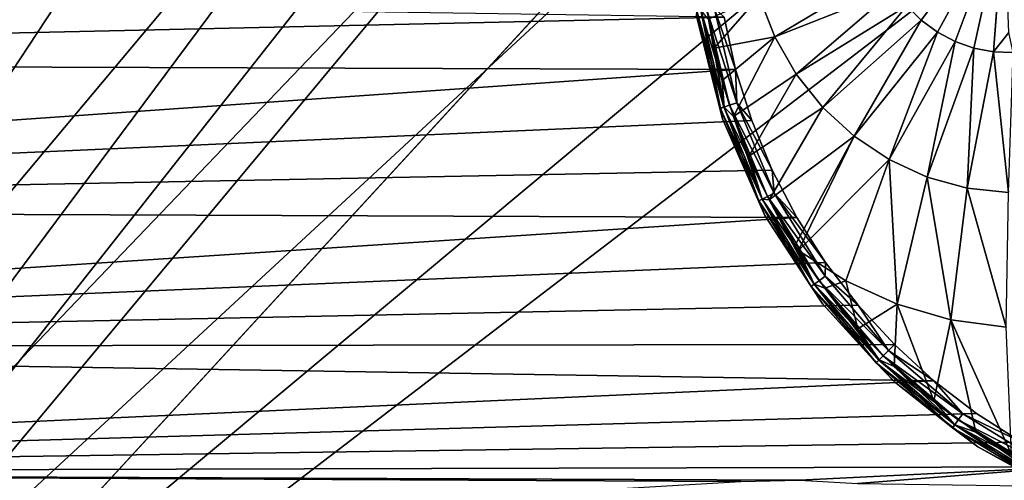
# Model space of a CAD drawing. Header units: metres. Extents: x -206 to 75, y -104 to 104.
# Tile 617 of 656: x -45.7 to -38.4, y -53.23 to -49.82. Entities that reach past the tile are written whole.
import ezdxf

# ---------------------------------------------------------------- set-up
doc = ezdxf.new("R2010")
doc.units = ezdxf.units.M
doc.layers.add('solid_01_1-CONSUMER_THERM_B_125288', color=7, linetype='CONTINUOUS')

msp = doc.modelspace()

# ---------------------------------------------------------------- linework, layer by layer
at = {"layer": 'solid_01_1-CONSUMER_THERM_B_125288'}
for points in [[(-37.64893, 67.310463), (-65.493088, -75.014526), (-65.514557, 74.985474)], [(-37.64893, 67.310463), (-37.75058, 66.766258), (-65.493088, -75.014526)], [(-37.75058, 66.766258), (-37.7505, 66.212639), (-65.493088, -75.014526)], [(-37.7505, 66.212639), (-37.731541, -66.233742), (-65.493088, -75.014526)], [(-45.167217, -42.474319, 75.400002), (-45.782993, -41.34568, 75.400002), (-54.590946, -63.612965, 75.400002)], [(-44.3965, -43.504169, 75.400002), (-45.167217, -42.474319, 75.400002), (-54.590946, -63.612965, 75.400002)], [(-43.957714, -43.975399, 75.400002), (-44.3965, -43.504169, 75.400002), (-54.590946, -63.612965, 75.400002)], [(-43.486359, -44.414047, 75.400002), (-43.957714, -43.975399, 75.400002), (-54.590946, -63.612965, 75.400002)], [(-44.34684, -44.364635, 63.5205), (-59.299736, -59.321815, 69.400002), (-59.823666, -58.785084, 69.400002)], [(-44.34684, -44.364635, 63.5205), (-59.823666, -58.785084, 69.400002), (-50.798733, -49.757565, 65.853195)], [(-44.34684, -44.364635, 63.5205), (-49.788574, -50.868744, 65.8731), (-59.299736, -59.321815, 69.400002)], [(-44.34684, -44.364635, 63.5205), (-43.795582, -44.874031, 63.5205), (-49.788574, -50.868744, 65.8731)], [(-42.456291, -45.184471, 75.400002), (-43.486359, -44.414047, 75.400002), (-54.590946, -63.612965, 75.400002)], [(-43.795582, -44.874031, 63.5205), (-44.823223, -45.90197, 69.900002), (-49.788574, -50.868744, 65.8731)], [(-41.327473, -45.799923, 75.400002), (-42.456291, -45.184471, 75.400002), (-54.590946, -63.612965, 75.400002)], [(-40.732281, -46.045895, 75.400002), (-41.327473, -45.799923, 75.400002), (-54.590946, -63.612965, 75.400002)], [(-58.204758, -60.608757, 72.400002), (-58.982376, -60.065178, 72.400002), (-44.823223, -45.90197, 72.400002)], [(-44.823223, -45.90197, 69.900002), (-44.823223, -45.90197, 72.400002), (-58.982376, -60.065178, 72.400002)], [(-49.788574, -50.868744, 65.8731), (-44.823223, -45.90197, 69.900002), (-58.982376, -60.065178, 72.400002)], [(-57.361378, -61.04195, 72.400002), (-58.204758, -60.608757, 72.400002), (-44.823223, -45.90197, 72.400002)], [(-56.466442, -61.357395, 72.400002), (-57.361378, -61.04195, 72.400002), (-44.823223, -45.90197, 72.400002)], [(-55.537834, -61.548794, 72.400002), (-56.466442, -61.357395, 72.400002), (-44.823223, -45.90197, 72.400002)], [(-54.591232, -61.612965, 72.400002), (-55.537834, -61.548794, 72.400002), (-44.823223, -45.90197, 72.400002)], [(-43.782738, -46.704906, 72.400002), (-54.591232, -61.612965, 72.400002), (-44.823223, -45.90197, 72.400002)], [(-40.120678, -46.248768, 75.400002), (-40.732281, -46.045895, 75.400002), (-54.590946, -63.612965, 75.400002)], [(-38.864662, -46.52047, 75.400002), (-40.120678, -46.248768, 75.400002), (-54.590946, -63.612965, 75.400002)], [(-38.864662, -46.52047, 75.400002), (-54.590946, -63.612965, 75.400002), (54.609055, -63.597332, 75.400002)], [(-37.59338, -46.610531, 75.400002), (-38.864662, -46.52047, 75.400002), (54.609055, -63.597332, 75.400002)], [(-43.782738, -46.704906, 72.400002), (-42.654465, -47.377739, 72.400002), (-54.591232, -61.612965, 72.400002)], [(-42.654465, -47.377739, 72.400002), (-41.453606, -47.911438, 72.400002), (-54.591232, -61.612965, 72.400002)], [(-41.453606, -47.911438, 72.400002), (-40.197666, -48.298107, 72.400002), (-54.591232, -61.612965, 72.400002)], [(-40.197666, -48.298107, 72.400002), (-38.905029, -48.5322, 72.400002), (-54.591232, -61.612965, 72.400002)], [(-38.905029, -48.5322, 72.400002), (-37.593094, -48.610531, 72.400002), (-54.591232, -61.612965, 72.400002)], [(-37.593094, -48.610531, 72.400002), (-37.591232, -61.610531, 72.400002), (-54.591232, -61.612965, 72.400002)], [(-39.121948, -49.716248, 18.093229), (-39.01532, -49.822926, 18.126783), (-38.398617, -49.010647, 18.393747)], [(-39.01532, -49.822926, 18.126783), (-38.894939, -49.912079, 18.164671), (-38.398617, -49.010647, 18.393747)], [(-38.894939, -49.912079, 18.164671), (-38.763397, -49.981785, 18.20607), (-38.398617, -49.010647, 18.393747)], [(-38.763397, -49.981785, 18.20607), (-38.623531, -50.030533, 18.250088), (-38.398617, -49.010647, 18.393747)], [(-38.623531, -50.030533, 18.250088), (-38.478367, -50.057278, 18.295778), (-38.398617, -49.010647, 18.393747)], [(-38.478367, -50.057278, 18.295778), (-38.398586, -49.022797, 18.393747), (-38.398617, -49.010647, 18.393747)], [(-38.478367, -50.057278, 18.295778), (-38.364861, -49.912941, 18.350792), (-38.398586, -49.022797, 18.393747)], [(-40.215813, -49.646729, 17.530001), (-40.099861, -49.94566, 17.566483), (-39.28508, -49.459846, 18.041895)], [(-40.099861, -49.94566, 17.566483), (-39.212521, -49.594345, 18.064728), (-39.28508, -49.459846, 18.041895)], [(-40.477577, -49.800987, 13.5), (-55.734146, -49.573162, 13.5), (-55.604679, -50.136837, 13.5)], [(-40.215813, -49.646729, 17.530001), (-40.593475, -49.815559, 17.260666), (-40.550434, -50.031212, 17.260666)], [(-40.215813, -49.646729, 17.530001), (-40.550434, -50.031212, 17.260666), (-40.099861, -49.94566, 17.566483)], [(-40.099861, -49.94566, 17.566483), (-39.941433, -50.22234, 17.616335), (-39.212521, -49.594345, 18.064728)], [(-39.941433, -50.22234, 17.616335), (-39.121948, -49.716248, 18.093229), (-39.212521, -49.594345, 18.064728)], [(-39.941433, -50.22234, 17.616335), (-39.744297, -50.470181, 17.678371), (-39.121948, -49.716248, 18.093229)], [(-39.744297, -50.470181, 17.678371), (-39.01532, -49.822926, 18.126783), (-39.121948, -49.716248, 18.093229)], [(-40.391609, -50.188522, 13.5), (-40.477577, -49.800987, 13.5), (-55.604679, -50.136837, 13.5)], [(-40.504719, -50.475723, 17.160311), (-40.678459, -49.752491, 17.160311), (-40.681908, -49.792824, 17.098219)], [(-40.678555, -49.752506, 13.638197), (-40.504807, -50.475754, 13.638197), (-40.681908, -49.792824, 13.7)], [(-40.489208, -50.553295, 13.7), (-40.489208, -50.553295, 17.098219), (-40.681908, -49.792824, 17.098219)], [(-40.504719, -50.475723, 17.160311), (-40.681908, -49.792824, 17.098219), (-40.489208, -50.553295, 17.098219)], [(-40.681908, -49.792824, 13.7), (-40.489208, -50.553295, 13.7), (-40.681908, -49.792824, 17.098219)], [(-40.504807, -50.475754, 13.638197), (-40.489208, -50.553295, 13.7), (-40.681908, -49.792824, 13.7)], [(-40.650459, -49.748051, 13.582392), (-40.477757, -50.466961, 13.582392), (-40.678555, -49.752506, 13.638197)], [(-40.477757, -50.466961, 13.582392), (-40.504807, -50.475754, 13.638197), (-40.678555, -49.752506, 13.638197)], [(-40.65007, -49.74799, 17.216368), (-40.678459, -49.752491, 17.160311), (-40.504719, -50.475723, 17.160311)], [(-40.606693, -49.741112, 13.538123), (-40.435616, -50.453262, 13.538123), (-40.650459, -49.748051, 13.582392)], [(-40.435616, -50.453262, 13.538123), (-40.477757, -50.466961, 13.582392), (-40.650459, -49.748051, 13.582392)], [(-40.65007, -49.74799, 17.216368), (-40.504719, -50.475723, 17.160311), (-40.477379, -50.466839, 17.216368)], [(-40.65007, -49.74799, 17.216368), (-40.477379, -50.466839, 17.216368), (-40.593475, -49.815559, 17.260666)], [(-40.606693, -49.741112, 13.538123), (-40.551552, -49.732372, 13.50973), (-40.382519, -50.436001, 13.50973)], [(-40.606693, -49.741112, 13.538123), (-40.382519, -50.436001, 13.50973), (-40.435616, -50.453262, 13.538123)], [(-40.551552, -49.732372, 13.50973), (-40.477577, -49.800987, 13.5), (-40.391609, -50.188522, 13.5)], [(-40.382519, -50.436001, 13.50973), (-40.551552, -49.732372, 13.50973), (-40.391609, -50.188522, 13.5)], [(-40.477379, -50.466839, 17.216368), (-40.550434, -50.031212, 17.260666), (-40.593475, -49.815559, 17.260666)], [(-39.744297, -50.470181, 17.678371), (-39.513145, -50.683281, 17.751116), (-39.01532, -49.822926, 18.126783)], [(-39.513145, -50.683281, 17.751116), (-38.894939, -49.912079, 18.164671), (-39.01532, -49.822926, 18.126783)], [(-40.099861, -49.94566, 17.566483), (-40.550434, -50.031212, 17.260666), (-40.490124, -50.27042, 17.260666)], [(-40.099861, -49.94566, 17.566483), (-40.490124, -50.27042, 17.260666), (-40.407021, -50.536015, 17.260666)], [(-40.099861, -49.94566, 17.566483), (-40.407021, -50.536015, 17.260666), (-39.941433, -50.22234, 17.616335)], [(-39.513145, -50.683281, 17.751116), (-39.253475, -50.856575, 17.832838), (-38.894939, -49.912079, 18.164671)], [(-39.253475, -50.856575, 17.832838), (-38.763397, -49.981785, 18.20607), (-38.894939, -49.912079, 18.164671)], [(-38.478367, -50.057278, 18.295778), (-38.333332, -50.06144, 18.341442), (-38.364861, -49.912941, 18.350792)], [(-39.253475, -50.856575, 17.832838), (-38.971474, -50.985931, 17.921591), (-38.763397, -49.981785, 18.20607)], [(-38.971474, -50.985931, 17.921591), (-38.623531, -50.030533, 18.250088), (-38.763397, -49.981785, 18.20607)], [(-40.477379, -50.466839, 17.216368), (-40.490124, -50.27042, 17.260666), (-40.550434, -50.031212, 17.260666)], [(-38.971474, -50.985931, 17.921591), (-38.673847, -51.068279, 18.015265), (-38.623531, -50.030533, 18.250088)], [(-38.673847, -51.068279, 18.015265), (-38.478367, -50.057278, 18.295778), (-38.623531, -50.030533, 18.250088)], [(-38.673847, -51.068279, 18.015265), (-38.367683, -51.10165, 18.111626), (-38.478367, -50.057278, 18.295778)], [(-38.367683, -51.10165, 18.111626), (-38.333332, -50.06144, 18.341442), (-38.478367, -50.057278, 18.295778)], [(-40.391609, -50.188522, 13.5), (-55.604679, -50.136837, 13.5), (-55.221783, -51.227203, 13.5)], [(-40.272194, -50.567078, 13.5), (-40.391609, -50.188522, 13.5), (-55.221783, -51.227203, 13.5)], [(-39.941433, -50.22234, 17.616335), (-40.407021, -50.536015, 17.260666), (-40.293697, -50.830883, 17.260666)], [(-40.382519, -50.436001, 13.50973), (-40.391609, -50.188522, 13.5), (-40.272194, -50.567078, 13.5)], [(-39.941433, -50.22234, 17.616335), (-40.293697, -50.830883, 17.260666), (-39.744297, -50.470181, 17.678371)], [(-40.477379, -50.466839, 17.216368), (-40.407021, -50.536015, 17.260666), (-40.490124, -50.27042, 17.260666)], [(-40.435616, -50.453262, 13.538123), (-40.155239, -51.129879, 13.538123), (-40.477757, -50.466961, 13.582392)], [(-40.435616, -50.453262, 13.538123), (-40.382519, -50.436001, 13.50973), (-40.105495, -51.104523, 13.50973)], [(-40.435616, -50.453262, 13.538123), (-40.105495, -51.104523, 13.50973), (-40.155239, -51.129879, 13.538123)], [(-40.382519, -50.436001, 13.50973), (-40.272194, -50.567078, 13.5), (-40.120232, -50.933796, 13.5)], [(-40.105495, -51.104523, 13.50973), (-40.382519, -50.436001, 13.50973), (-40.120232, -50.933796, 13.5)], [(-40.477757, -50.466961, 13.582392), (-40.194717, -51.150002, 13.582392), (-40.504807, -50.475754, 13.638197)], [(-40.504807, -50.475754, 13.638197), (-40.220058, -51.162918, 13.638197), (-40.489208, -50.553295, 13.7)], [(-40.194717, -51.150002, 13.582392), (-40.220058, -51.162918, 13.638197), (-40.504807, -50.475754, 13.638197)], [(-40.477379, -50.466839, 17.216368), (-40.504719, -50.475723, 17.160311), (-40.219975, -51.162876, 17.160311)], [(-40.219975, -51.162876, 17.160311), (-40.504719, -50.475723, 17.160311), (-40.489208, -50.553295, 17.098219)], [(-40.155239, -51.129879, 13.538123), (-40.194717, -51.150002, 13.582392), (-40.477757, -50.466961, 13.582392)], [(-40.477379, -50.466839, 17.216368), (-40.219975, -51.162876, 17.160311), (-40.194363, -51.149822, 17.216368)], [(-40.477379, -50.466839, 17.216368), (-40.194363, -51.149822, 17.216368), (-40.407021, -50.536015, 17.260666)], [(-39.744297, -50.470181, 17.678371), (-40.293697, -50.830883, 17.260666), (-40.141388, -51.155117, 17.260666)], [(-39.744297, -50.470181, 17.678371), (-40.141388, -51.155117, 17.260666), (-39.513145, -50.683281, 17.751116)], [(-40.120232, -50.933796, 13.5), (-40.272194, -50.567078, 13.5), (-55.221783, -51.227203, 13.5)], [(-40.173973, -51.271675, 13.7), (-40.173973, -51.271671, 17.098219), (-40.489208, -50.553295, 17.098219)], [(-40.219975, -51.162876, 17.160311), (-40.489208, -50.553295, 17.098219), (-40.173973, -51.271671, 17.098219)], [(-40.489208, -50.553295, 13.7), (-40.173973, -51.271675, 13.7), (-40.489208, -50.553295, 17.098219)], [(-40.220058, -51.162918, 13.638197), (-40.173973, -51.271675, 13.7), (-40.489208, -50.553295, 13.7)], [(-40.194363, -51.149822, 17.216368), (-40.293697, -50.830883, 17.260666), (-40.407021, -50.536015, 17.260666)], [(-39.513145, -50.683281, 17.751116), (-40.141388, -51.155117, 17.260666), (-39.95031, -51.489735, 17.260666)], [(-39.513145, -50.683281, 17.751116), (-39.95031, -51.489735, 17.260666), (-39.924595, -51.530277, 17.260666)], [(-39.513145, -50.683281, 17.751116), (-39.924595, -51.530277, 17.260666), (-39.253475, -50.856575, 17.832838)], [(-40.194363, -51.149822, 17.216368), (-40.141388, -51.155117, 17.260666), (-40.293697, -50.830883, 17.260666)], [(-39.573006, -51.756645, 17.371012), (-39.253475, -50.856575, 17.832838), (-39.924595, -51.530277, 17.260666)], [(-39.573006, -51.756645, 17.371012), (-39.193558, -51.929169, 17.490433), (-39.253475, -50.856575, 17.832838)], [(-39.193558, -51.929169, 17.490433), (-38.971474, -50.985931, 17.921591), (-39.253475, -50.856575, 17.832838)], [(-39.936886, -51.285873, 13.5), (-40.120232, -50.933796, 13.5), (-55.221783, -51.227203, 13.5)], [(-40.105495, -51.104523, 13.50973), (-40.120232, -50.933796, 13.5), (-39.936886, -51.285873, 13.5)], [(-39.193558, -51.929169, 17.490433), (-38.794834, -52.044407, 17.615923), (-38.971474, -50.985931, 17.921591)], [(-38.794834, -52.044407, 17.615923), (-38.673847, -51.068279, 18.015265), (-38.971474, -50.985931, 17.921591)], [(-40.155239, -51.129879, 13.538123), (-40.105495, -51.104523, 13.50973), (-39.727303, -51.721481, 13.50973)], [(-40.105495, -51.104523, 13.50973), (-39.936886, -51.285873, 13.5), (-39.723549, -51.620636, 13.5)], [(-39.727303, -51.721481, 13.50973), (-40.105495, -51.104523, 13.50973), (-39.723549, -51.620636, 13.5)], [(-38.794834, -52.044407, 17.615923), (-38.384666, -52.100086, 17.74502), (-38.673847, -51.068279, 18.015265)], [(-38.384666, -52.100086, 17.74502), (-38.367683, -51.10165, 18.111626), (-38.673847, -51.068279, 18.015265)], [(-40.194717, -51.150002, 13.582392), (-39.808311, -51.780354, 13.582392), (-40.220058, -51.162918, 13.638197)], [(-40.220058, -51.162918, 13.638197), (-39.831322, -51.797077, 13.638197), (-40.173973, -51.271675, 13.7)], [(-39.808311, -51.780354, 13.582392), (-39.831322, -51.797077, 13.638197), (-40.220058, -51.162918, 13.638197)], [(-40.194363, -51.149822, 17.216368), (-40.219975, -51.162876, 17.160311), (-39.831245, -51.797024, 17.160311)], [(-39.831245, -51.797024, 17.160311), (-40.219975, -51.162876, 17.160311), (-40.173973, -51.271671, 17.098219)], [(-40.155239, -51.129879, 13.538123), (-39.772465, -51.754303, 13.538123), (-40.194717, -51.150002, 13.582392)], [(-39.772465, -51.754303, 13.538123), (-39.808311, -51.780354, 13.582392), (-40.194717, -51.150002, 13.582392)], [(-40.194363, -51.149822, 17.216368), (-39.831245, -51.797024, 17.160311), (-39.807991, -51.780121, 17.216368)], [(-40.194363, -51.149822, 17.216368), (-39.807991, -51.780121, 17.216368), (-40.141388, -51.155117, 17.260666)], [(-40.155239, -51.129879, 13.538123), (-39.727303, -51.721481, 13.50973), (-39.772465, -51.754303, 13.538123)], [(-39.807991, -51.780121, 17.216368), (-39.95031, -51.489735, 17.260666), (-40.141388, -51.155117, 17.260666)], [(-39.936886, -51.285873, 13.5), (-55.221783, -51.227203, 13.5), (-54.681194, -52.248199, 13.5)], [(-39.723549, -51.620636, 13.5), (-39.936886, -51.285873, 13.5), (-54.681194, -52.248199, 13.5)], [(-39.744793, -51.928368, 13.7), (-39.744793, -51.928368, 17.098219), (-40.173973, -51.271671, 17.098219)], [(-39.831245, -51.797024, 17.160311), (-40.173973, -51.271671, 17.098219), (-39.744793, -51.928368, 17.098219)], [(-40.173973, -51.271675, 13.7), (-39.744793, -51.928368, 13.7), (-40.173973, -51.271671, 17.098219)], [(-39.831322, -51.797077, 13.638197), (-39.744793, -51.928368, 13.7), (-40.173973, -51.271675, 13.7)], [(-39.807991, -51.780121, 17.216368), (-39.924595, -51.530277, 17.260666), (-39.95031, -51.489735, 17.260666)], [(-39.807991, -51.780121, 17.216368), (-39.729954, -51.810551, 17.260666), (-39.924595, -51.530277, 17.260666)], [(-39.573006, -51.756645, 17.371012), (-39.924595, -51.530277, 17.260666), (-39.729954, -51.810551, 17.260666)], [(-39.481846, -51.935528, 13.5), (-39.723549, -51.620636, 13.5), (-54.681194, -52.248199, 13.5)], [(-39.727303, -51.721481, 13.50973), (-39.723549, -51.620636, 13.5), (-39.481846, -51.935528, 13.5)], [(-39.772465, -51.754303, 13.538123), (-39.296722, -52.311165, 13.538123), (-39.808311, -51.780354, 13.582392)], [(-39.772465, -51.754303, 13.538123), (-39.727303, -51.721481, 13.50973), (-39.257252, -52.271679, 13.50973)], [(-39.772465, -51.754303, 13.538123), (-39.257252, -52.271679, 13.50973), (-39.296722, -52.311165, 13.538123)], [(-39.573006, -51.756645, 17.371012), (-39.729954, -51.810551, 17.260666), (-39.484261, -52.111183, 17.260666)], [(-39.257252, -52.271679, 13.50973), (-39.727303, -51.721481, 13.50973), (-39.481846, -51.935528, 13.5)], [(-39.573006, -51.756645, 17.371012), (-39.484261, -52.111183, 17.260666), (-39.193558, -51.929169, 17.490433)], [(-39.808311, -51.780354, 13.582392), (-39.328053, -52.342503, 13.582392), (-39.831322, -51.797077, 13.638197)], [(-39.831322, -51.797077, 13.638197), (-39.348164, -52.362617, 13.638197), (-39.744793, -51.928368, 13.7)], [(-39.328053, -52.342503, 13.582392), (-39.348164, -52.362617, 13.638197), (-39.831322, -51.797077, 13.638197)], [(-39.807991, -51.780121, 17.216368), (-39.831245, -51.797024, 17.160311), (-39.348095, -52.362553, 17.160311)], [(-39.348095, -52.362553, 17.160311), (-39.831245, -51.797024, 17.160311), (-39.744793, -51.928368, 17.098219)], [(-39.296722, -52.311165, 13.538123), (-39.328053, -52.342503, 13.582392), (-39.808311, -51.780354, 13.582392)], [(-39.807991, -51.780121, 17.216368), (-39.348095, -52.362553, 17.160311), (-39.327774, -52.34222, 17.216368)], [(-39.807991, -51.780121, 17.216368), (-39.327774, -52.34222, 17.216368), (-39.729954, -51.810551, 17.260666)], [(-39.327774, -52.34222, 17.216368), (-39.484261, -52.111183, 17.260666), (-39.729954, -51.810551, 17.260666)], [(-39.213615, -52.228157, 13.5), (-39.481846, -51.935528, 13.5), (-54.681194, -52.248199, 13.5)], [(-39.213379, -52.505466, 13.7), (-39.213379, -52.505466, 17.098219), (-39.744793, -51.928368, 17.098219)], [(-39.348095, -52.362553, 17.160311), (-39.744793, -51.928368, 17.098219), (-39.213379, -52.505466, 17.098219)], [(-39.744793, -51.928368, 13.7), (-39.213379, -52.505466, 13.7), (-39.744793, -51.928368, 17.098219)], [(-39.348164, -52.362617, 13.638197), (-39.213379, -52.505466, 13.7), (-39.744793, -51.928368, 13.7)], [(-39.193558, -51.929169, 17.490433), (-39.484261, -52.111183, 17.260666), (-39.214291, -52.390476, 17.260666)], [(-39.257252, -52.271679, 13.50973), (-39.481846, -51.935528, 13.5), (-39.213615, -52.228157, 13.5)], [(-39.193558, -51.929169, 17.490433), (-39.214291, -52.390476, 17.260666), (-38.922085, -52.646305, 17.260666)], [(-39.193558, -51.929169, 17.490433), (-38.922085, -52.646305, 17.260666), (-38.794834, -52.044407, 17.615923)], [(-38.794834, -52.044407, 17.615923), (-38.922085, -52.646305, 17.260666), (-38.609608, -52.876961, 17.260666)], [(-38.794834, -52.044407, 17.615923), (-38.609608, -52.876961, 17.260666), (-38.344097, -53.043667, 17.260666)], [(-38.794834, -52.044407, 17.615923), (-38.344097, -53.043667, 17.260666), (-38.384666, -52.100086, 17.74502)], [(-39.327774, -52.34222, 17.216368), (-39.214291, -52.390476, 17.260666), (-39.484261, -52.111183, 17.260666)], [(-38.920898, -52.496296, 13.5), (-39.213615, -52.228157, 13.5), (-54.681194, -52.248199, 13.5)], [(-38.920898, -52.496296, 13.5), (-54.681194, -52.248199, 13.5), (-53.994747, -53.177601, 13.5)], [(-39.296722, -52.311165, 13.538123), (-39.257252, -52.271679, 13.50973), (-38.706917, -52.741573, 13.50973)], [(-39.257252, -52.271679, 13.50973), (-39.213615, -52.228157, 13.5), (-38.920898, -52.496296, 13.5)], [(-38.706917, -52.741573, 13.50973), (-39.257252, -52.271679, 13.50973), (-38.920898, -52.496296, 13.5)], [(-39.328053, -52.342503, 13.582392), (-38.76577, -52.822598, 13.582392), (-39.348164, -52.362617, 13.638197)], [(-39.327774, -52.34222, 17.216368), (-39.348095, -52.362553, 17.160311), (-38.782429, -52.845535, 17.160311)], [(-39.296722, -52.311165, 13.538123), (-38.739727, -52.786747, 13.538123), (-39.328053, -52.342503, 13.582392)], [(-38.739727, -52.786747, 13.538123), (-38.76577, -52.822598, 13.582392), (-39.328053, -52.342503, 13.582392)], [(-39.327774, -52.34222, 17.216368), (-38.782429, -52.845535, 17.160311), (-38.765537, -52.822277, 17.216368)], [(-39.327774, -52.34222, 17.216368), (-38.765537, -52.822277, 17.216368), (-39.214291, -52.390476, 17.260666)], [(-39.296722, -52.311165, 13.538123), (-38.706917, -52.741573, 13.50973), (-38.739727, -52.786747, 13.538123)], [(-39.348164, -52.362617, 13.638197), (-38.782486, -52.845612, 13.638197), (-39.213379, -52.505466, 13.7)], [(-38.76577, -52.822598, 13.582392), (-38.782486, -52.845612, 13.638197), (-39.348164, -52.362617, 13.638197)], [(-38.782429, -52.845535, 17.160311), (-39.348095, -52.362553, 17.160311), (-39.213379, -52.505466, 17.098219)], [(-38.765537, -52.822277, 17.216368), (-38.922085, -52.646305, 17.260666), (-39.214291, -52.390476, 17.260666)], [(-38.605927, -52.737896, 13.5), (-38.920898, -52.496296, 13.5), (-53.994747, -53.177601, 13.5)], [(-38.594223, -52.987225, 13.7), (-38.594223, -52.987225, 17.098219), (-39.213379, -52.505466, 17.098219)], [(-38.782429, -52.845535, 17.160311), (-39.213379, -52.505466, 17.098219), (-38.594223, -52.987225, 17.098219)], [(-39.213379, -52.505466, 13.7), (-38.594223, -52.987225, 13.7), (-39.213379, -52.505466, 17.098219)], [(-38.782486, -52.845612, 13.638197), (-38.594223, -52.987225, 13.7), (-39.213379, -52.505466, 13.7)], [(-38.706917, -52.741573, 13.50973), (-38.920898, -52.496296, 13.5), (-38.605927, -52.737896, 13.5)], [(-38.765537, -52.822277, 17.216368), (-38.609608, -52.876961, 17.260666), (-38.922085, -52.646305, 17.260666)], [(-38.271095, -52.951122, 13.5), (-38.605927, -52.737896, 13.5), (-53.994747, -53.177601, 13.5)], [(-38.739727, -52.786747, 13.538123), (-38.115192, -53.169338, 13.538123), (-38.76577, -52.822598, 13.582392)], [(-38.739727, -52.786747, 13.538123), (-38.706917, -52.741573, 13.50973), (-38.089851, -53.119591, 13.50973)], [(-38.739727, -52.786747, 13.538123), (-38.089851, -53.119591, 13.50973), (-38.115192, -53.169338, 13.538123)], [(-38.706917, -52.741573, 13.50973), (-38.605927, -52.737896, 13.5), (-38.271095, -52.951122, 13.5)], [(-38.089851, -53.119591, 13.50973), (-38.706917, -52.741573, 13.50973), (-38.271095, -52.951122, 13.5)], [(-38.76577, -52.822598, 13.582392), (-38.135303, -53.208824, 13.582392), (-38.782486, -52.845612, 13.638197)], [(-38.782486, -52.845612, 13.638197), (-38.148212, -53.234169, 13.638197), (-38.594223, -52.987225, 13.7)], [(-38.135303, -53.208824, 13.582392), (-38.148212, -53.234169, 13.638197), (-38.782486, -52.845612, 13.638197)], [(-38.765537, -52.822277, 17.216368), (-38.782429, -52.845535, 17.160311), (-38.14817, -53.234085, 17.160311)], [(-38.14817, -53.234085, 17.160311), (-38.782429, -52.845535, 17.160311), (-38.594223, -52.987225, 17.098219)], [(-38.115192, -53.169338, 13.538123), (-38.135303, -53.208824, 13.582392), (-38.76577, -52.822598, 13.582392)], [(-38.765537, -52.822277, 17.216368), (-38.14817, -53.234085, 17.160311), (-38.135124, -53.208469, 17.216368)], [(-38.765537, -52.822277, 17.216368), (-38.135124, -53.208469, 17.216368), (-38.609608, -52.876961, 17.260666)], [(-38.135124, -53.208469, 17.216368), (-38.344097, -53.043667, 17.260666), (-38.609608, -52.876961, 17.260666)], [(-37.918957, -53.134354, 13.5), (-38.271095, -52.951122, 13.5), (-53.994747, -53.177601, 13.5)], [(-37.904221, -53.360508, 13.7), (-37.904221, -53.360508, 17.098219), (-38.594223, -52.987225, 17.098219)], [(-38.14817, -53.234085, 17.160311), (-38.594223, -52.987225, 17.098219), (-37.904221, -53.360508, 17.098219)], [(-38.594223, -52.987225, 13.7), (-37.904221, -53.360508, 13.7), (-38.594223, -52.987225, 17.098219)], [(-38.148212, -53.234169, 13.638197), (-37.904221, -53.360508, 13.7), (-38.594223, -52.987225, 13.7)], [(-37.918957, -53.134354, 13.5), (-53.994747, -53.177601, 13.5), (-39.918514, -53.23457, 13.5)], [(-37.918957, -53.134354, 13.5), (-39.918514, -53.23457, 13.5), (-39.486393, -53.257717, 13.5)], [(-37.552193, -53.286194, 13.5), (-37.918957, -53.134354, 13.5), (-39.486393, -53.257717, 13.5)], [(-53.994747, -53.177601, 13.5), (-40.351967, -53.242672, 13.5), (-39.918514, -53.23457, 13.5)], [(-53.994747, -53.177601, 13.5), (-53.177689, -53.994671, 13.5), (-40.351967, -53.242672, 13.5)]]:
    msp.add_3dface(points, dxfattribs=at)

doc.saveas('drawing.dxf')
